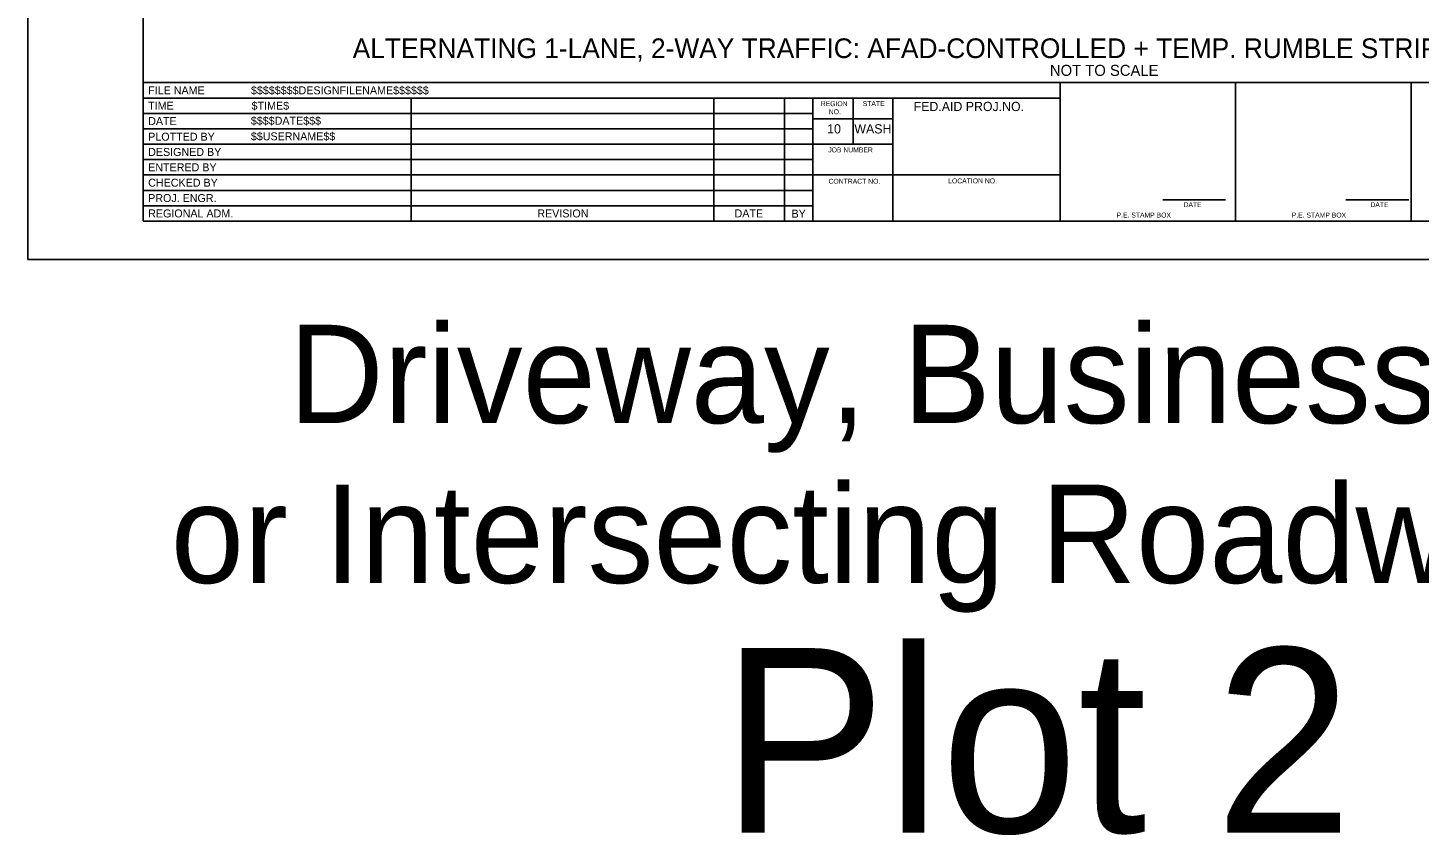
# Model space of a CAD drawing. Extents: x 99999.1 to 100095.7, y 99995 to 100010.7.
# Drawn here: x 100019.06 to 100030.38, y 99995.01 to 100001.57 of the extents above; entities that cross this region are included whole.
import ezdxf

# ---------------------------------------------------------------- set-up
doc = ezdxf.new("R2010")
doc.units = 0
for name, color, linetype in [('SH_DE_DetailHeading1Text', 7, 'Continuous'), ('SH_GI_PlotLimits', 7, 'Continuous'), ('SH_GI_SheetBorder', 7, 'Continuous'), ('SH_GI_SheetLocationText', 7, 'Continuous'), ('SH_GI_SheetTextInCells', 7, 'Continuous'), ('SH_GI_TitleBlockText', 7, 'Continuous')]:
    doc.layers.add(name, color=color, linetype=linetype)

msp = doc.modelspace()

# ---------------------------------------------------------------- linework, layer by layer
at = {"layer": 'SH_GI_PlotLimits'}
msp.add_lwpolyline([(100019.062, 99999.687), (100036.062, 99999.687), (100036.062, 100010.687), (100019.062, 100010.687)], close=True, dxfattribs=at)
at = {"layer": 'SH_GI_SheetBorder'}
for p, q in [((100020, 100010.375), (100020, 100000)), ((100020, 100001.126), (100035.75, 100001.126)), ((100027.457, 100000), (100027.457, 100001.126)), ((100028.883, 100000), (100028.883, 100001.126)), ((100030.309, 100001.126), (100030.309, 100000)), ((100020, 100001.001), (100027.457, 100001.001)), ((100022.179, 100001.001), (100022.179, 100000)), ((100024.641, 100001.001), (100024.641, 100000)), ((100025.216, 100001.001), (100025.216, 100000)), ((100025.445, 100001.001), (100025.445, 100000)), ((100025.772, 100000.625), (100025.772, 100001.001)), ((100026.096, 100000), (100026.096, 100001.001)), ((100020, 100000.876), (100022.182, 100000.876)), ((100022.182, 100000.876), (100025.447, 100000.876)), ((100026.096, 100000.831), (100025.447, 100000.831)), ((100020, 100000.751), (100022.182, 100000.751)), ((100022.182, 100000.751), (100025.447, 100000.751)), ((100020, 100000.625), (100025.447, 100000.625)), ((100026.096, 100000.625), (100025.447, 100000.625)), ((100020, 100000.5), (100025.447, 100000.5)), ((100020, 100000.375), (100025.447, 100000.375)), ((100027.457, 100000.375), (100025.447, 100000.375)), ((100020, 100000.25), (100025.447, 100000.25)), ((100020, 100000.125), (100025.447, 100000.125)), ((100028.29, 100000.173), (100028.802, 100000.173)), ((100029.78, 100000.173), (100030.291, 100000.173)), ((100020, 100000), (100035.75, 100000))]:
    msp.add_line(p, q, dxfattribs=at)

# ---------------------------------------------------------------- texts
at = {"layer": 'SH_DE_DetailHeading1Text'}
for s, height, p in [('ALTERNATING 1-LANE, 2-WAY TRAFFIC: AFAD-CONTROLLED + TEMP. RUMBLE STRIPS (45+ MPH HIGHWAYS)', 0.16, (100021.704, 100001.326)), ('NOT TO SCALE', 0.09, (100027.373, 100001.181))]:
    msp.add_text(s, height=height, rotation=360, dxfattribs=at).set_placement(p)
at = {"layer": 'SH_GI_SheetLocationText'}
for s, height, p in [('Driveway, Business Access,', 0.8, (100021.184, 99998.357)), ('or Intersecting Roadway Details', 0.8, (100020.225, 99997.057)), ('Plot 2', 1.5, (100024.702, 99995.027))]:
    msp.add_text(s, height=height, dxfattribs=at).set_placement(p)
at = {"layer": 'SH_GI_SheetTextInCells'}
for s, height, p in [('FILE NAME', 0.0651, (100020.041, 100001.031)), ('TIME', 0.0651, (100020.041, 100000.906)), ('REGION', 0.04, (100025.51, 100000.935)), ('NO.', 0.04, (100025.575, 100000.869)), ('STATE', 0.04, (100025.851, 100000.936)), ('FED.AID PROJ.NO.', 0.07506, (100026.265, 100000.895)), ('DATE', 0.0651, (100020.041, 100000.781)), ('10', 0.0751, (100025.562, 100000.713)), ('WASH', 0.0751, (100025.783, 100000.713)), ('PLOTTED BY', 0.0651, (100020.041, 100000.654)), ('DESIGNED BY', 0.06505, (100020.041, 100000.53)), ('JOB NUMBER', 0.04, (100025.571, 100000.559)), ('ENTERED BY', 0.0651, (100020.041, 100000.405)), ('CHECKED BY', 0.0651, (100020.041, 100000.28)), ('CONTRACT NO.', 0.04003, (100025.573, 100000.304)), ('LOCATION NO.', 0.04003, (100026.546, 100000.307)), ('PROJ. ENGR.', 0.06505, (100020.041, 100000.155)), ('REGIONAL ADM.', 0.06505, (100020.041, 100000.03)), ('REVISION', 0.0651, (100023.205, 100000.03)), ('DATE', 0.04, (100028.46, 100000.114)), ('DATE', 0.04, (100029.979, 100000.114)), ('DATE', 0.0651, (100024.809, 100000.03)), ('BY', 0.0651, (100025.272, 100000.028)), ('P.E. STAMP BOX', 0.04003, (100027.915, 100000.029)), ('P.E. STAMP BOX', 0.04003, (100029.339, 100000.029))]:
    msp.add_text(s, height=height, dxfattribs=at).set_placement(p)
at = {"layer": 'SH_GI_TitleBlockText'}
for s, height, p in [('$$$$$$$$DESIGNFILENAME$$$$$$', 0.06505, (100020.877, 100001.031)), ('$TIME$', 0.0651, (100020.882, 100000.906)), ('$$$$DATE$$$', 0.06505, (100020.876, 100000.784)), ('$$USERNAME$$', 0.06505, (100020.876, 100000.657))]:
    msp.add_text(s, height=height, dxfattribs=at).set_placement(p)

doc.saveas('drawing.dxf')
